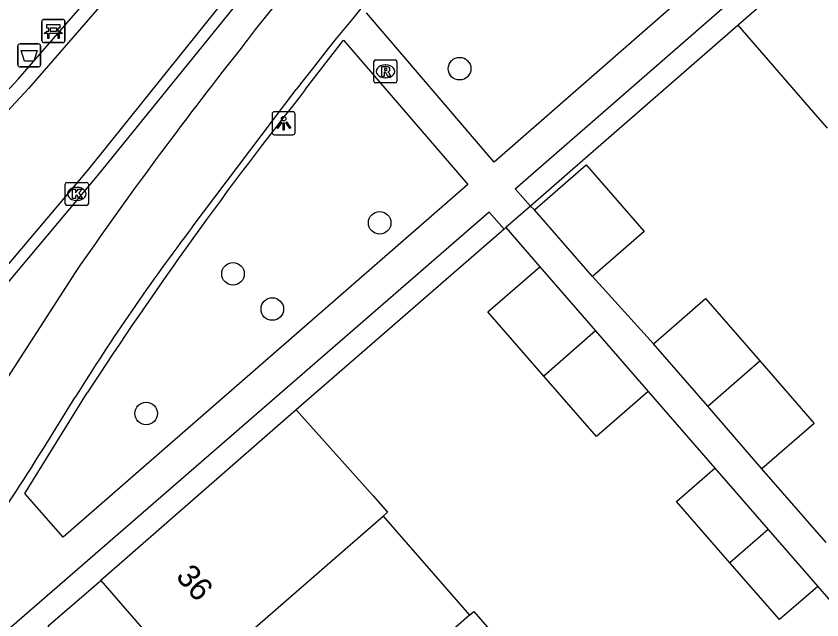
# Model space of a CAD drawing. Extents: x 155888 to 156864, y 383882 to 384671.
# Drawn here: x 156338.76 to 156373.67, y 384143.46 to 384169.62 of the extents above; entities that cross this region are included whole.
import ezdxf

# ---------------------------------------------------------------- set-up
doc = ezdxf.new("R2010")
doc.units = 0
for name, color, linetype in [('IMGEO_Afvalbak', 7, 'Continuous'), ('IMGEO_Bank', 7, 'Continuous'), ('IMGEO_Boom', 7, 'Continuous'), ('IMGEO_Fietspad_gesloten', 7, 'Continuous'), ('IMGEO_Haag', 7, 'Continuous'), ('IMGEO_Kolk', 7, 'Continuous'), ('IMGEO_Lichtpunt', 7, 'Continuous'), ('IMGEO_Muur', 7, 'Continuous'), ('IMGEO_Pand', 7, 'Continuous'), ('IMGEO_Pand_nummerreeks', 7, 'Continuous'), ('IMGEO_Rioolput', 7, 'Continuous'), ('IMGEO_Voetpad_open', 7, 'Continuous')]:
    doc.layers.add(name, color=color, linetype=linetype)

msp = doc.modelspace()

# ---------------------------------------------------------------- linework, layer by layer
at = {"layer": 'IMGEO_Afvalbak'}
for p, q in [((156338.833, 384167.52), (156338.833, 384168.32)), ((156338.833, 384168.32), (156338.833, 384167.52)), ((156338.933, 384168.42), (156339.723, 384168.42)), ((156339.723, 384168.42), (156338.933, 384168.42)), ((156339.823, 384168.32), (156339.823, 384167.52)), ((156339.823, 384167.52), (156339.823, 384168.32)), ((156339.723, 384167.42), (156338.933, 384167.42)), ((156338.933, 384167.42), (156339.723, 384167.42))]:
    msp.add_line(p, q, dxfattribs=at)
msp.add_lwpolyline([(156338.976, 384168.134), (156339.68, 384168.134), (156339.531, 384167.664), (156339.125, 384167.664), (156338.976, 384168.134)], dxfattribs=at)
for centre, start, end in [((156338.933, 384168.32), 90, 180), ((156338.933, 384168.32), 90, 180), ((156339.723, 384168.32), 0, 90), ((156339.723, 384168.32), 360, 90), ((156338.933, 384167.52), 180, 270), ((156338.933, 384167.52), 180, 270), ((156339.723, 384167.52), 270, 0), ((156339.723, 384167.52), 270, 0)]:
    msp.add_arc(centre, 0.1, start, end, dxfattribs=at)
at = {"layer": 'IMGEO_Bank'}
for p, q in [((156339.876, 384168.551), (156339.876, 384169.392)), ((156339.876, 384169.392), (156339.876, 384168.551)), ((156339.951, 384169.476), (156340.792, 384169.476)), ((156340.792, 384169.476), (156339.951, 384169.476)), ((156340.876, 384169.401), (156340.876, 384168.56)), ((156340.876, 384168.56), (156340.876, 384169.401)), ((156340.573, 384168.874), (156340.18, 384168.874)), ((156340.185, 384168.982), (156340.185, 384169.088)), ((156340.229, 384169.088), (156340.229, 384168.982)), ((156340.517, 384169.094), (156340.235, 384169.094)), ((156340.235, 384168.976), (156340.517, 384168.976)), ((156340.523, 384168.982), (156340.523, 384169.088)), ((156340.567, 384169.088), (156340.567, 384168.982)), ((156340.801, 384168.476), (156339.96, 384168.476)), ((156339.96, 384168.476), (156340.801, 384168.476))]:
    msp.add_line(p, q, dxfattribs=at)
for points in [[(156340.179, 384169.094), (156340.093, 384169.094), (156340.093, 384169.255), (156340.656, 384169.255), (156340.656, 384169.094), (156340.573, 384169.094)], [(156340.123, 384168.874), (156339.981, 384168.874), (156340.093, 384168.976), (156340.179, 384168.976)], [(156340.173, 384168.867), (156340.173, 384168.66), (156340.13, 384168.66), (156340.13, 384168.867)], [(156340.573, 384168.976), (156340.656, 384168.976), (156340.768, 384168.874), (156340.629, 384168.874)], [(156340.623, 384168.867), (156340.623, 384168.66), (156340.579, 384168.66), (156340.579, 384168.867)]]:
    msp.add_lwpolyline(points, dxfattribs=at)
for centre, radius, start, end in [((156339.954, 384169.398), 0.0779, 92.4484, 184.2845), ((156339.954, 384169.398), 0.0779, 92.4484, 184.2845), ((156340.798, 384169.398), 0.0779, 2.4484, 94.2845), ((156340.798, 384169.398), 0.0779, 2.4484, 94.2845), ((156340.123, 384168.867), 0.00671, 2.8957, 87.1043), ((156340.18, 384168.867), 0.00671, 92.8957, 177.1043), ((156340.178, 384169.087), 0.00671, 2.8957, 87.1043), ((156340.178, 384168.983), 0.00671, 272.8957, 357.1043), ((156340.235, 384169.087), 0.00671, 92.8957, 177.1043), ((156340.235, 384168.983), 0.00671, 182.8957, 267.1043), ((156340.517, 384169.087), 0.00671, 2.8957, 87.1043), ((156340.517, 384168.983), 0.00671, 272.8957, 357.1043), ((156340.574, 384169.087), 0.00671, 92.8957, 177.1043), ((156340.574, 384168.983), 0.00671, 182.8957, 267.1043), ((156340.572, 384168.867), 0.00671, 2.8957, 87.1043), ((156340.629, 384168.867), 0.00671, 92.8957, 177.1043), ((156339.954, 384168.554), 0.0779, 182.4484, 274.2845), ((156339.954, 384168.554), 0.0779, 182.4484, 274.2845), ((156340.798, 384168.554), 0.0779, 272.4484, 4.2845), ((156340.798, 384168.554), 0.0779, 272.4484, 4.2845)]:
    msp.add_arc(centre, radius, start, end, dxfattribs=at)
at = {"layer": 'IMGEO_Boom'}
for centre in [(156357.973, 384167.345), (156354.51, 384160.669), (156348.156, 384158.455), (156349.859, 384156.93), (156344.399, 384152.407)]:
    msp.add_circle(centre, 0.489, dxfattribs=at)
at = {"layer": 'IMGEO_Fietspad_gesloten'}
for points in [[(156346.389, 384160.476), (156350.896, 384166.438)], [(156341.344, 384158.556), (156337.116, 384152.009), (156331.803, 384143.996)], [(156339.944, 384150.888), (156341.325, 384153.113)]]:
    msp.add_lwpolyline(points, dxfattribs=at)
for centre, radius, start, end in [((156439.905, 384098.22), 115.137, 133.29344, 142.62619), ((156439.267, 384098.968), 111.183, 133.36015, 142.6389), ((156495.785, 384051.77), 187.764, 141.71246, 145.33862), ((156421.847, 384103.156), 94.761, 142.77863, 148.18386), ((156125.899, 384285.981), 253.112, 325.44427, 327.74229)]:
    msp.add_arc(centre, radius, start, end, dxfattribs=at)
at = {"layer": 'IMGEO_Haag'}
for points in [[(156344.767, 384172.8), (156339.3, 384166.483), (156326.381, 384152.579), (156325.941, 384152.987), (156338.853, 384166.884), (156344.315, 384173.194), (156356.657, 384187.263), (156364.255, 384195.099), (156364.686, 384194.681), (156357.098, 384186.856), (156344.767, 384172.8)], [(156370.036, 384169.229), (156363.309, 384163.36), (156361.044, 384161.384)], [(156359.906, 384160.398), (156350.895, 384152.569)], [(156340.225, 384143.101), (156340.156, 384143.199), (156342.43, 384145.168)]]:
    msp.add_lwpolyline(points, dxfattribs=at)
at = {"layer": 'IMGEO_Kolk'}
for p, q in [((156340.889, 384161.494), (156340.889, 384162.346)), ((156340.964, 384162.42), (156341.816, 384162.42)), ((156341.377, 384162.2), (156341.402, 384162.2)), ((156341.89, 384162.346), (156341.89, 384161.494)), ((156341.4, 384161.64), (156341.375, 384161.64)), ((156341.816, 384161.42), (156340.964, 384161.42))]:
    msp.add_line(p, q, dxfattribs=at)
for points in [[(156340.889, 384161.494), (156340.889, 384162.346)], [(156340.964, 384162.42), (156341.816, 384162.42)], [(156341.89, 384162.346), (156341.89, 384161.494)], [(156341.21, 384162.12), (156341.333, 384162.12), (156341.333, 384161.969), (156341.463, 384162.12), (156341.627, 384162.12), (156341.481, 384161.969), (156341.634, 384161.72), (156341.482, 384161.72), (156341.397, 384161.884), (156341.333, 384161.817), (156341.333, 384161.72), (156341.21, 384161.72), (156341.21, 384162.12)], [(156341.816, 384161.42), (156340.964, 384161.42)]]:
    msp.add_lwpolyline(points, dxfattribs=at)
for centre, start, end in [((156340.966, 384162.344), 91.552, 178.448), ((156340.966, 384162.344), 91.552, 178.448), ((156341.814, 384162.344), 1.552, 88.448), ((156341.814, 384162.344), 1.552, 88.448), ((156340.966, 384161.496), 181.552, 268.448), ((156340.966, 384161.496), 181.552, 268.448), ((156341.814, 384161.496), 271.552, 358.448), ((156341.814, 384161.496), 271.552, 358.448)]:
    msp.add_arc(centre, 0.0765, start, end, dxfattribs=at)
for centre, major_axis, ratio, start_param, end_param in [((156341.376, 384161.92), (-0.387, 0.002), 0.722429, 4.712389, 7.853982), ((156341.401, 384161.92), (-0.39, 0.002), 0.717154, 1.570796, 4.712389)]:
    msp.add_ellipse(centre, major_axis=major_axis, ratio=ratio, start_param=start_param, end_param=end_param, dxfattribs=at)
at = {"layer": 'IMGEO_Lichtpunt'}
for p, q in [((156349.852, 384165.382), (156349.852, 384164.575)), ((156349.852, 384165.382), (156349.852, 384164.575)), ((156350.754, 384165.477), (156349.946, 384165.477)), ((156350.754, 384165.477), (156349.946, 384165.477)), ((156350.848, 384164.575), (156350.848, 384165.382)), ((156350.848, 384164.575), (156350.848, 384165.382)), ((156349.946, 384164.481), (156350.754, 384164.481)), ((156349.946, 384164.481), (156350.754, 384164.481))]:
    msp.add_line(p, q, dxfattribs=at)
for points in [[(156350.226, 384165.046), (156350.265, 384165.018), (156350.077, 384164.756), (156350.039, 384164.783), (156350.226, 384165.046)], [(156350.328, 384164.998), (156350.375, 384164.998), (156350.375, 384164.676), (156350.328, 384164.676), (156350.328, 384164.998)], [(156350.438, 384165.018), (156350.476, 384165.045), (156350.663, 384164.783), (156350.624, 384164.755), (156350.438, 384165.018)]]:
    msp.add_lwpolyline(points, dxfattribs=at)
msp.add_circle((156350.351, 384165.18), 0.0994, dxfattribs=at)
for centre, start, end in [((156349.946, 384165.382), 90, 180), ((156349.946, 384165.382), 90, 180), ((156350.754, 384165.382), 0, 90), ((156350.754, 384165.382), 0, 90), ((156349.946, 384164.575), 180, 270), ((156349.946, 384164.575), 180, 270), ((156350.754, 384164.575), 270, 0), ((156350.754, 384164.575), 270, 360)]:
    msp.add_arc(centre, 0.0946, start, end, dxfattribs=at)
at = {"layer": 'IMGEO_Muur'}
msp.add_lwpolyline([(156370.036, 384169.229), (156363.309, 384163.36)], dxfattribs=at)
at = {"layer": 'IMGEO_Pand'}
for points in [[(156378.545, 384176.652), (156370.036, 384169.229)], [(156373.907, 384164.768), (156373.321, 384165.444), (156370.036, 384169.229)], [(156361.213, 384161.232), (156363.46, 384163.186), (156365.971, 384160.295), (156363.723, 384158.342)], [(156363.723, 384158.342), (156361.213, 384161.232)], [(156361.618, 384154.025), (156359.202, 384156.805), (156361.45, 384158.759)], [(156361.45, 384158.759), (156363.864, 384155.983)], [(156366.372, 384155.424), (156368.632, 384157.387), (156370.982, 384154.681)], [(156363.864, 384155.983), (156361.618, 384154.025)], [(156363.864, 384155.983), (156366.146, 384153.357)], [(156368.721, 384152.718), (156366.372, 384155.424)], [(156368.721, 384152.718), (156370.982, 384154.681)], [(156370.982, 384154.681), (156373.332, 384151.974), (156371.072, 384150.011)], [(156366.146, 384153.357), (156363.898, 384151.403), (156361.618, 384154.025)], [(156350.895, 384152.569), (156342.43, 384145.168)], [(156350.895, 384152.569), (156354.223, 384148.838), (156354.855, 384148.13), (156354.662, 384147.962)], [(156371.072, 384150.011), (156368.721, 384152.718)], [(156369.683, 384145.939), (156367.374, 384148.596), (156369.032, 384150.037)], [(156369.032, 384150.037), (156371.339, 384147.383)], [(156346.321, 384140.691), (156353.349, 384146.817), (156354.662, 384147.962)], [(156354.662, 384147.962), (156358.395, 384143.658)], [(156371.339, 384147.383), (156369.683, 384145.939)], [(156371.339, 384147.383), (156373.485, 384144.913)], [(156373.485, 384144.913), (156371.827, 384143.472), (156369.683, 384145.939)], [(156342.43, 384145.168), (156346.321, 384140.691)], [(156358.395, 384143.658), (156358.589, 384143.827), (156362.322, 384139.523)], [(156358.395, 384143.658), (156357.082, 384142.514), (156350.058, 384136.391)]]:
    msp.add_lwpolyline(points, dxfattribs=at)
at = {"layer": 'IMGEO_Rioolput'}
for p, q in [((156354.258, 384166.802), (156354.258, 384167.654)), ((156354.333, 384167.728), (156355.185, 384167.728)), ((156354.746, 384167.508), (156354.771, 384167.508)), ((156355.259, 384167.654), (156355.259, 384166.802)), ((156355.185, 384166.728), (156354.333, 384166.728)), ((156354.769, 384166.948), (156354.744, 384166.948))]:
    msp.add_line(p, q, dxfattribs=at)
for points in [[(156354.258, 384166.802), (156354.258, 384167.654)], [(156354.333, 384167.728), (156355.185, 384167.728)], [(156354.847, 384167.426), (156354.595, 384167.428), (156354.595, 384167.028)], [(156355.259, 384167.654), (156355.259, 384166.802)], [(156354.595, 384167.028), (156354.719, 384167.028), (156354.719, 384167.19), (156354.73, 384167.19)], [(156354.773, 384167.347), (156354.719, 384167.347), (156354.719, 384167.266)], [(156354.719, 384167.266), (156354.771, 384167.266)], [(156354.777, 384167.161), (156354.848, 384167.028), (156354.988, 384167.028), (156354.923, 384167.154)], [(156355.185, 384166.728), (156354.333, 384166.728)]]:
    msp.add_lwpolyline(points, dxfattribs=at)
for centre, radius, start, end in [((156354.335, 384167.652), 0.0765, 91.552, 178.448), ((156354.335, 384167.652), 0.0765, 91.552, 178.448), ((156354.846, 384167.316), 0.109, 350.3612, 89.416), ((156355.183, 384167.652), 0.0765, 1.552, 88.448), ((156355.183, 384167.652), 0.0765, 1.552, 88.448), ((156354.729, 384167.137), 0.0533, 26.0293, 88.6989), ((156354.755, 384167.455), 0.19, 274.7715, 282.9687), ((156354.779, 384167.251), 0.0964, 77.0061, 93.1865), ((156354.793, 384167.308), 0.0378, 276.6634, 79.6772), ((156354.844, 384167.316), 0.112, 277.5842, 350.9817), ((156354.828, 384167.101), 0.108, 29.5134, 73.7905), ((156354.335, 384166.804), 0.0765, 181.552, 268.448), ((156354.335, 384166.804), 0.0765, 181.552, 268.448), ((156355.183, 384166.804), 0.0765, 271.552, 358.448), ((156355.183, 384166.804), 0.0765, 271.552, 358.448)]:
    msp.add_arc(centre, radius, start, end, dxfattribs=at)
for centre, major_axis, ratio, start_param, end_param in [((156354.745, 384167.228), (-0.387, 0.002), 0.722429, 4.712389, 7.853982), ((156354.77, 384167.228), (-0.39, 0.002), 0.717154, 1.570796, 4.712389)]:
    msp.add_ellipse(centre, major_axis=major_axis, ratio=ratio, start_param=start_param, end_param=end_param, dxfattribs=at)
at = {"layer": 'IMGEO_Voetpad_open'}
for points in [[(156369.476, 384191.797), (156362.98, 384185.827), (156361.532, 384184.477), (156360.099, 384183.112), (156358.681, 384181.732), (156357.278, 384180.336), (156355.889, 384178.926), (156354.516, 384177.5), (156353.684, 384176.587), (156352.863, 384175.664), (156352.053, 384174.731), (156351.254, 384173.788), (156350.467, 384172.836), (156349.691, 384171.874), (156342.272, 384162.695), (156337.547, 384157.079), (156336.611, 384155.967), (156335.665, 384154.863), (156334.708, 384153.768), (156333.741, 384152.682), (156332.765, 384151.605), (156331.778, 384150.537), (156327.699, 384146.15)], [(156362.171, 384178.639), (156372.483, 384188.286), (156379.218, 384180.571), (156359.473, 384163.289)], [(156361.044, 384161.384), (156360.384, 384162.143), (156380.181, 384179.404)], [(156327.376, 384146.523), (156331.408, 384150.854), (156337.184, 384157.409), (156341.904, 384162.995), (156347.557, 384170.029)], [(156359.473, 384163.289), (156353.938, 384169.771)], [(156351.303, 384166.451), (156352.943, 384168.577), (156358.331, 384162.33), (156340.8, 384147.039)], [(156359.906, 384160.398), (156359.254, 384161.13), (156333.847, 384139.086), (156334.608, 384138.293)], [(156361.044, 384161.384), (156359.977, 384160.459)], [(156361.213, 384161.232), (156361.044, 384161.384)], [(156359.977, 384160.459), (156359.906, 384160.398)], [(156359.977, 384160.459), (156361.45, 384158.759)], [(156366.372, 384155.424), (156363.723, 384158.342)], [(156340.8, 384147.039), (156339.145, 384148.931), (156341.842, 384153.3)], [(156366.146, 384153.357), (156369.032, 384150.037)], [(156373.852, 384146.811), (156371.072, 384150.011)], [(156373.485, 384144.913), (156376.515, 384141.427)]]:
    msp.add_lwpolyline(points, dxfattribs=at)
msp.add_arc((156484.65, 384060.541), 170.289, 141.5418, 146.99474, dxfattribs=at)

# ---------------------------------------------------------------- texts
at = {"layer": 'IMGEO_Pand_nummerreeks'}
msp.add_text('36', height=1, rotation=310.9949, dxfattribs=at).set_placement((156345.641, 384145.316))

doc.saveas('drawing.dxf')
